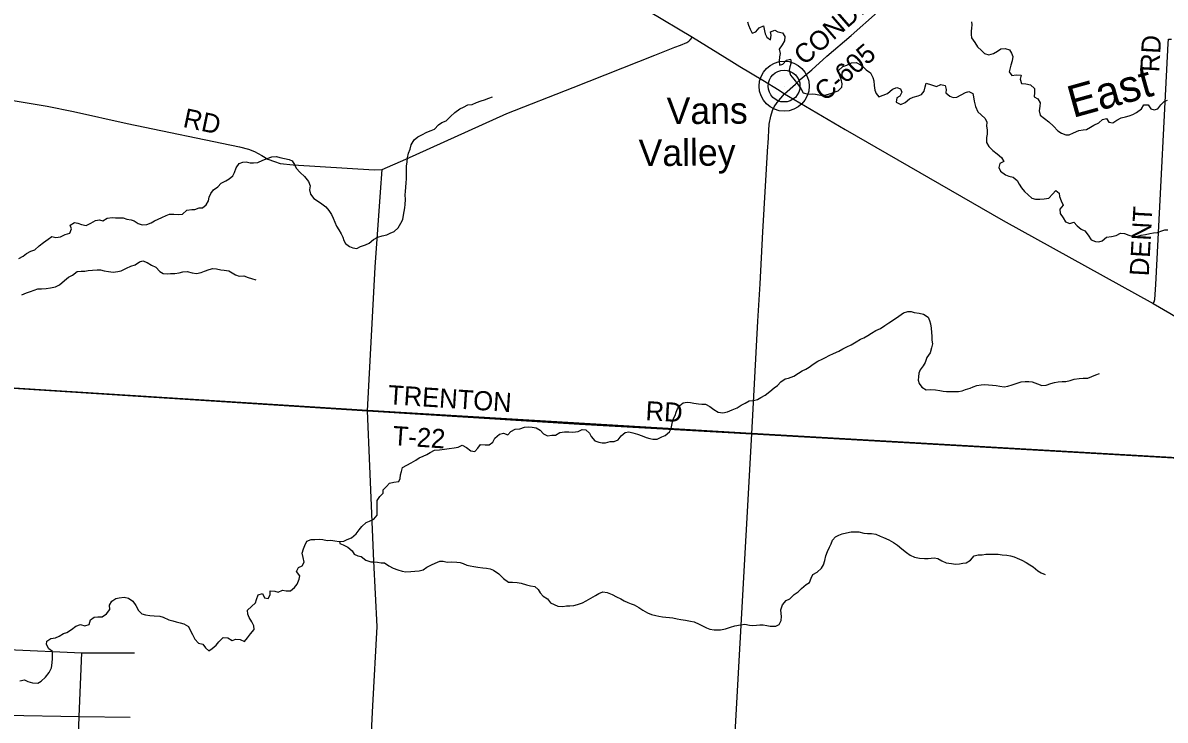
# Model space of a CAD drawing. Extents: x 114843 to 284848, y 317643 to 566895.
# Drawn here: x 249076 to 266989, y 470384 to 481317 of the extents above; entities that cross this region are included whole.
import ezdxf

# ---------------------------------------------------------------- set-up
doc = ezdxf.new("R2010")
doc.units = 0
for name, color, linetype in [('GM_X_County_Road', 7, 'Continuous'), ('GM_X_County_Road_Text', 7, 'Continuous'), ('GM_X_Minor_River', 7, 'Continuous'), ('GM_X_Minor_River_Text', 7, 'Continuous'), ('GM_X_State_Route', 7, 'Continuous'), ('GM_X_Township', 7, 'Continuous'), ('GM_X_Township_Road', 7, 'Continuous'), ('GM_X_Township_Road_Text', 7, 'Continuous'), ('GM_X_Unincorporated', 7, 'Continuous'), ('GM_X_Unincorporated_Location', 7, 'Continuous'), ('GM_X_Unincorporated_Text', 7, 'Continuous')]:
    doc.layers.add(name, color=color, linetype=linetype)

msp = doc.modelspace()

# ---------------------------------------------------------------- linework, layer by layer
at = {"layer": 'GM_X_County_Road'}
msp.add_line((247136, 475701), (254480, 475236), dxfattribs=at)
for points in [[(261021, 480203), (261195, 480354), (261266, 480429), (261448, 480580), (261686, 480794), (262067, 481120), (262479, 481483)], [(247689, 480303), (249456, 480010), (249873, 479925), (250711, 479740), (252475, 479375), (252616, 479338), (252707, 479298), (252823, 479236), (252919, 479181), (253021, 479142), (253111, 479110), (253315, 479093), (254588, 479010), (254710, 479017), (255084, 479181), (256666, 479895), (257704, 480304), (258987, 480809), (259298, 480934), (259391, 480968), (259486, 481007), (259521, 481029), (259542, 481049), (259576, 481091)], [(254480, 475236), (254603, 477485), (254686, 478663), (254710, 479017)], [(254488, 469053), (254565, 470610), (254634, 471852), (254582, 472876), (254516, 474368), (254480, 475236)]]:
    msp.add_lwpolyline(points, dxfattribs=at)
at = {"layer": 'GM_X_Minor_River'}
for points in [[(260438, 481333), (260453, 481281), (260481, 481219), (260512, 481156), (260568, 481174), (260621, 481239), (260691, 481268), (260708, 481194), (260718, 481144), (260743, 481092), (260803, 481051), (260813, 481125), (260798, 481177), (260866, 481204), (260918, 481178), (260988, 481161), (261023, 481103), (261021, 481037), (260984, 480974), (260939, 480902), (260950, 480836), (260942, 480784), (260935, 480717), (260942, 480651), (260996, 480670), (261051, 480733), (261115, 480749), (261127, 480697), (261104, 480627), (261095, 480575), (261116, 480499), (261166, 480435), (261225, 480360), (261278, 480286), (261315, 480220)], [(263950, 481335), (263956, 481285), (263955, 481235), (263949, 481185), (263948, 481132), (263951, 481082), (264003, 481011)], [(264003, 481011), (264044, 480943), (264107, 480882), (264157, 480836), (264226, 480815), (264295, 480834), (264359, 480872), (264411, 480909), (264480, 480916), (264549, 480895), (264581, 480843), (264600, 480787), (264589, 480721), (264570, 480652), (264545, 480548), (264587, 480492), (264653, 480501), (264729, 480496), (264718, 480433), (264739, 480366), (264803, 480360), (264879, 480343), (264938, 480288), (264938, 480223), (264935, 480159), (264992, 480126), (265030, 480062), (265023, 480010), (265012, 479938), (265030, 479872), (265099, 479816), (265166, 479765), (265236, 479698), (265307, 479622), (265362, 479587), (265430, 479563), (265484, 479562), (265550, 479591), (265635, 479630), (265703, 479637), (265757, 479643), (265819, 479684), (265872, 479715), (265948, 479750), (266005, 479804), (266071, 479815), (266104, 479761), (266168, 479750), (266233, 479789), (266299, 479830), (266369, 479845), (266423, 479859), (266484, 479882), (266542, 479909), (266617, 479970), (266657, 480032), (266723, 480033), (266767, 479967), (266817, 479952), (266875, 479971), (266921, 480031), (266974, 480082), (267026, 480103)], [(261315, 480220), (261389, 480199), (261457, 480204), (261507, 480201), (261559, 480189), (261619, 480180), (261691, 480191), (261749, 480211), (261801, 480230), (261864, 480249), (261920, 480308), (261925, 480360), (261910, 480434), (261880, 480502), (261867, 480572), (261934, 480632), (262000, 480651), (262071, 480690), (262143, 480693), (262194, 480669), (262244, 480638), (262303, 480581), (262369, 480533), (262406, 480459), (262419, 480407), (262425, 480337), (262436, 480261), (262457, 480209), (262499, 480156), (262567, 480181), (262633, 480207), (262712, 480276), (262782, 480303), (262840, 480282), (262861, 480232), (262831, 480168), (262780, 480141), (262770, 480071), (262845, 480035), (262914, 480070), (262982, 480127), (263039, 480152), (263115, 480173), (263169, 480191), (263212, 480244), (263228, 480312), (263243, 480373), (263325, 480346), (263403, 480318), (263471, 480349), (263537, 480336), (263554, 480270), (263551, 480220), (263615, 480168), (263667, 480147), (263725, 480152), (263791, 480188), (263857, 480223), (263912, 480240), (263973, 480209), (263985, 480159), (263994, 480088), (264013, 480008), (264052, 479923), (264106, 479877), (264165, 479816), (264192, 479762), (264189, 479696), (264199, 479642), (264196, 479573), (264189, 479519), (264187, 479443), (264224, 479377), (264285, 479316), (264356, 479263), (264422, 479205), (264457, 479145), (264395, 479111), (264380, 479048), (264409, 478994), (264485, 478935), (264538, 478914), (264606, 478896), (264668, 478847), (264701, 478789), (264738, 478730), (264786, 478674), (264839, 478618), (264901, 478567), (264956, 478554), (265022, 478550), (265092, 478559), (265165, 478570), (265225, 478631), (265274, 478686), (265327, 478644), (265331, 478594), (265356, 478524), (265389, 478458), (265339, 478394), (265342, 478329)], [(252469, 479111), (252525, 479134), (252579, 479138), (252641, 479123), (252695, 479120), (252759, 479126), (252837, 479163), (252908, 479192), (252982, 479215), (253056, 479224), (253106, 479208), (253180, 479191), (253250, 479174), (253301, 479152), (253343, 479087), (253362, 479037), (253425, 478973), (253491, 478908), (253556, 478829), (253581, 478761), (253574, 478701), (253589, 478629), (253641, 478565), (253696, 478528), (253766, 478480), (253827, 478433), (253875, 478375), (253914, 478314), (253943, 478256), (253967, 478192), (253996, 478128), (254031, 478072), (254070, 478009), (254092, 477957), (254109, 477907), (254137, 477857), (254200, 477810), (254252, 477788), (254316, 477779), (254372, 477810), (254449, 477838), (254505, 477861), (254577, 477918), (254644, 477957), (254712, 477978), (254782, 477991), (254837, 478019), (254899, 478046), (254964, 478103), (255003, 478178), (255033, 478236), (255048, 478302), (255055, 478361), (255065, 478415), (255072, 478469), (255077, 478549), (255074, 478621), (255076, 478672), (255086, 478808), (255090, 478870), (255093, 478936), (255092, 479017), (255095, 479071), (255102, 479139), (255108, 479203), (255123, 479272), (255150, 479336), (255167, 479404), (255215, 479483), (255272, 479530), (255332, 479559), (255409, 479604), (255481, 479630), (255533, 479651), (255596, 479716), (255647, 479757), (255715, 479781), (255784, 479848), (255853, 479911), (255927, 479970), (255987, 479993), (256056, 480032), (256124, 480039), (256190, 480070), (256263, 480094), (256315, 480111), (256385, 480136), (256439, 480159)], [(249011, 477620), (249080, 477657), (249134, 477702), (249199, 477737), (249263, 477759), (249330, 477822), (249400, 477873), (249471, 477924), (249531, 477965), (249595, 477950), (249665, 477961), (249738, 477997), (249812, 478020), (249837, 478089), (249819, 478143), (249888, 478186), (249940, 478174), (249994, 478153), (250067, 478139), (250140, 478174), (250214, 478219), (250279, 478228), (250332, 478211), (250401, 478256), (250475, 478264), (250529, 478261), (250601, 478260), (250651, 478258), (250705, 478241), (250773, 478228), (250824, 478214), (250884, 478169), (250948, 478151), (251020, 478154), (251088, 478179), (251140, 478214), (251199, 478241), (251255, 478267), (251323, 478296), (251374, 478315), (251446, 478318), (251510, 478310), (251578, 478315), (251646, 478382), (251724, 478389), (251775, 478391), (251841, 478416), (251893, 478419), (251953, 478466), (251988, 478528), (251997, 478586), (252025, 478639), (252066, 478701), (252135, 478746), (252187, 478801), (252260, 478838), (252312, 478873), (252371, 478919), (252393, 478972), (252420, 479042), (252469, 479111)], [(265342, 478329), (265389, 478258), (265424, 478196), (265494, 478171), (265558, 478194), (265612, 478136), (265671, 478081), (265731, 478057), (265780, 477990), (265831, 477914), (265899, 477887), (265949, 477883), (266003, 477900), (266072, 477959), (266150, 477966), (266220, 477982), (266288, 478017), (266352, 478014), (266418, 477987), (266490, 477969), (266560, 477972), (266614, 477987), (266680, 478000), (266748, 478014), (266806, 478023), (266868, 478032), (266921, 478053), (266983, 478073), (267033, 478072)], [(249063, 477054), (249133, 477086), (249194, 477105), (249254, 477128), (249310, 477147), (249368, 477147), (249442, 477150), (249510, 477161), (249586, 477178), (249649, 477209), (249732, 477278), (249790, 477328), (249857, 477363), (249927, 477416), (249993, 477423), (250047, 477426), (250103, 477432), (250168, 477441), (250240, 477444), (250292, 477442), (250351, 477431), (250417, 477418), (250493, 477409), (250567, 477419), (250619, 477428), (250702, 477469), (250770, 477502), (250840, 477523), (250905, 477572), (250957, 477586), (251027, 477559), (251092, 477516), (251162, 477484), (251223, 477419), (251275, 477387), (251339, 477382), (251393, 477385), (251459, 477389), (251529, 477400), (251583, 477411), (251655, 477416), (251729, 477399)], [(251729, 477399), (251797, 477389), (251875, 477404), (251927, 477423), (251998, 477450), (252054, 477464), (252112, 477461), (252182, 477444), (252232, 477438), (252304, 477427), (252361, 477398), (252411, 477368), (252471, 477347), (252541, 477348), (252610, 477324), (252664, 477311), (252732, 477288)], [(258412, 474779), (258457, 474843), (258524, 474896), (258580, 474907), (258642, 474889), (258717, 474870), (258787, 474841), (258849, 474818), (258907, 474800), (258957, 474791), (259025, 474790), (259097, 474824), (259151, 474847), (259218, 474902), (259244, 474956), (259261, 475035), (259272, 475103), (259305, 475162), (259319, 475212), (259340, 475266), (259377, 475319), (259429, 475357), (259495, 475368), (259545, 475363), (259597, 475353), (259671, 475342), (259725, 475339), (259779, 475337), (259849, 475300), (259914, 475257), (259982, 475213), (260053, 475202), (260124, 475217), (260200, 475252), (260276, 475283), (260339, 475324), (260405, 475355), (260468, 475391), (260532, 475396), (260596, 475409), (260650, 475443), (260717, 475478), (260791, 475539), (260856, 475594), (260910, 475631), (260965, 475686), (261028, 475736), (261084, 475747), (261168, 475776), (261237, 475823), (261297, 475862), (261353, 475886), (261406, 475921), (261472, 475968), (261543, 476013), (261611, 476044), (261662, 476068), (261718, 476101), (261790, 476134), (261871, 476171), (261933, 476204), (261999, 476235), (262066, 476271), (262142, 476318), (262213, 476355), (262265, 476378), (262328, 476415), (262384, 476453), (262452, 476492), (262523, 476525), (262593, 476572), (262656, 476613), (262730, 476660), (262811, 476719), (262884, 476768), (262954, 476793), (263004, 476791), (263054, 476778), (263132, 476763), (263202, 476749), (263271, 476700), (263296, 476648), (263308, 476598), (263319, 476530), (263326, 476464), (263328, 476402), (263333, 476342), (263340, 476284), (263327, 476222), (263303, 476143), (263252, 476068), (263227, 475994), (263194, 475939), (263150, 475877), (263129, 475826), (263122, 475768), (263118, 475716), (263131, 475664), (263172, 475604), (263240, 475565), (263308, 475570)], [(263308, 475570), (263386, 475563), (263454, 475555), (263510, 475542), (263562, 475535), (263640, 475538), (263694, 475536), (263746, 475539), (263804, 475549), (263860, 475568), (263930, 475591), (263981, 475610), (264037, 475630), (264103, 475643), (264159, 475646), (264219, 475640), (264281, 475637), (264339, 475630), (264397, 475618), (264467, 475611), (264523, 475620), (264591, 475640), (264667, 475667), (264729, 475686), (264794, 475695), (264852, 475694), (264905, 475686), (264985, 475657), (265057, 475630), (265123, 475636), (265199, 475661), (265255, 475678), (265313, 475687), (265376, 475693), (265432, 475692), (265500, 475709), (265564, 475728), (265640, 475743), (265706, 475745), (265776, 475746), (265841, 475773), (265903, 475800), (265959, 475818)], [(253205, 472412), (253273, 472409), (253335, 472466), (253378, 472516), (253407, 472593), (253421, 472647), (253370, 472713), (253401, 472777), (253455, 472804), (253490, 472862), (253473, 472934), (253457, 473002), (253478, 473069), (253499, 473121), (253532, 473190), (253598, 473214), (253654, 473215), (253730, 473222), (253780, 473215), (253848, 473201), (253906, 473204), (253968, 473193), (254034, 473187), (254112, 473192), (254164, 473215), (254232, 473244), (254303, 473303), (254350, 473369), (254392, 473422), (254459, 473485), (254513, 473503), (254580, 473534), (254630, 473599), (254631, 473667), (254632, 473717), (254631, 473828), (254672, 473888), (254728, 473945), (254727, 473995), (254777, 474048), (254824, 474102), (254894, 474113), (254974, 474124), (254991, 474174), (254996, 474229), (255012, 474281), (255031, 474343), (255099, 474382), (255168, 474419), (255238, 474462), (255289, 474496), (255353, 474521), (255413, 474550), (255466, 474583), (255532, 474615), (255608, 474624), (255686, 474631), (255764, 474644), (255839, 474655), (255901, 474666), (255967, 474697), (256035, 474657), (256100, 474608), (256166, 474597), (256211, 474649), (256253, 474704), (256325, 474699), (256389, 474699), (256446, 474744), (256478, 474803), (256549, 474866), (256613, 474884), (256681, 474855), (256730, 474908), (256798, 474947), (256872, 474949), (256942, 474980), (257006, 474985), (257062, 474978), (257126, 474966), (257190, 474933), (257243, 474874), (257303, 474840), (257369, 474851), (257431, 474854), (257497, 474892), (257572, 474907), (257636, 474906), (257702, 474897), (257782, 474910), (257848, 474939), (257904, 474937), (257961, 474886), (257989, 474832), (258046, 474766), (258108, 474743), (258160, 474734), (258212, 474732), (258284, 474755), (258350, 474752), (258412, 474779)], [(260243, 471865), (260328, 471880), (260396, 471889), (260473, 471871), (260525, 471868), (260583, 471871), (260634, 471881), (260688, 471878), (260743, 471866), (260797, 471859), (260885, 471858), (260936, 471883), (260968, 471945), (260973, 472007), (260970, 472057), (260960, 472115), (260989, 472190), (261046, 472261), (261102, 472287), (261173, 472354), (261232, 472397), (261286, 472450), (261359, 472509), (261411, 472543), (261436, 472610), (261465, 472666), (261533, 472705), (261598, 472766), (261634, 472821), (261653, 472885), (261666, 472959), (261695, 473026), (261726, 473096), (261752, 473151), (261771, 473205), (261819, 473256), (261870, 473282), (261922, 473303), (261990, 473322), (262068, 473339), (262136, 473339), (262188, 473334), (262262, 473317), (262320, 473309), (262384, 473308), (262454, 473299), (262520, 473270), (262575, 473250), (262657, 473211), (262729, 473170), (262790, 473130), (262861, 473071), (262935, 473012), (262990, 472972), (263060, 472941), (263138, 472924), (263218, 472917), (263274, 472919), (263368, 472930), (263426, 472917), (263489, 472884), (263557, 472852), (263637, 472839), (263699, 472832), (263765, 472837), (263817, 472845), (263871, 472852), (263937, 472893), (263992, 472959), (264058, 472974), (264120, 472977), (264177, 472988), (264251, 472988), (264319, 472985), (264373, 472984), (264432, 472976), (264504, 472973), (264566, 472960), (264620, 472947), (264670, 472923), (264741, 472890), (264811, 472856), (264865, 472817), (264918, 472788), (264992, 472726), (265043, 472693), (265107, 472669)], [(254042, 473188), (254049, 473155), (254099, 473132), (254173, 473095), (254238, 473039), (254271, 472988), (254327, 472958), (254381, 472951), (254454, 472891), (254532, 472868), (254588, 472865), (254640, 472860), (254694, 472852), (254746, 472849), (254813, 472803), (254883, 472766), (254959, 472739), (255024, 472720), (255084, 472710), (255160, 472713), (255224, 472720), (255291, 472727), (255355, 472743), (255409, 472784), (255486, 472821), (255540, 472844), (255616, 472879), (255668, 472875), (255732, 472862), (255804, 472865), (255880, 472860), (255932, 472854), (255982, 472839), (256038, 472815), (256091, 472802), (256147, 472794), (256213, 472783), (256289, 472770), (256349, 472769), (256405, 472755), (256459, 472734), (256540, 472679), (256613, 472605), (256691, 472548), (256757, 472545), (256829, 472544), (256891, 472530), (256974, 472505), (257038, 472492), (257104, 472477), (257159, 472435), (257189, 472381), (257234, 472330), (257304, 472284), (257351, 472225), (257407, 472197), (257465, 472172), (257544, 472165), (257599, 472174), (257655, 472176), (257715, 472181), (257775, 472196), (257851, 472224), (257910, 472257), (257984, 472294), (258057, 472339), (258109, 472370), (258173, 472395), (258239, 472387), (258319, 472356), (258388, 472319), (258456, 472285), (258508, 472254), (258561, 472227), (258613, 472209), (258663, 472190), (258738, 472148), (258800, 472107), (258870, 472066), (258935, 472040), (259001, 472027), (259051, 472016), (259105, 472004), (259159, 472001), (259217, 471993), (259267, 471986), (259337, 471975), (259394, 471961), (259468, 471950), (259548, 471937), (259606, 471926), (259680, 471888), (259743, 471857), (259795, 471834), (259851, 471812), (259915, 471801), (259965, 471799), (260017, 471798), (260095, 471815), (260171, 471842), (260243, 471865)], [(249028, 471002), (249102, 471015), (249154, 470988), (249230, 470968), (249310, 470965), (249364, 470996), (249431, 471057), (249488, 471130), (249523, 471204), (249534, 471282), (249540, 471351), (249543, 471409), (249542, 471459), (249486, 471504), (249447, 471568), (249453, 471624), (249514, 471663), (249586, 471676), (249648, 471701), (249715, 471743), (249767, 471758), (249837, 471803), (249906, 471858), (249978, 471885), (250050, 471863), (250116, 471886), (250137, 471957), (250194, 471999), (250250, 472006), (250320, 472005), (250390, 472050), (250439, 472120), (250434, 472186), (250471, 472249), (250537, 472290), (250589, 472304), (250663, 472311), (250735, 472298), (250801, 472251), (250848, 472179), (250891, 472105), (250944, 472052), (250998, 472033), (251070, 472023), (251136, 472018), (251226, 472013), (251278, 471998), (251367, 471959), (251427, 471943), (251483, 471926), (251541, 471910), (251601, 471895), (251672, 471850), (251702, 471794), (251739, 471728), (251774, 471653), (251833, 471589), (251897, 471576), (251938, 471520), (251992, 471471), (252046, 471507), (252107, 471560), (252150, 471613), (252216, 471682), (252290, 471674), (252358, 471633), (252414, 471654), (252486, 471651), (252552, 471615), (252600, 471672), (252647, 471735), (252704, 471803), (252698, 471863), (252667, 471925), (252626, 471991), (252602, 472045), (252597, 472107), (252662, 472168), (252727, 472224), (252739, 472275), (252768, 472347), (252832, 472372), (252867, 472300), (252923, 472291), (252954, 472347), (252957, 472411), (253029, 472404), (253080, 472393), (253149, 472422), (253205, 472412)]]:
    msp.add_lwpolyline(points, dxfattribs=at)
at = {"layer": 'GM_X_State_Route'}
for points in [[(258206, 481912), (259576, 481091), (260196, 480710), (260317, 480635), (260681, 480419), (260934, 480263), (261021, 480203)], [(260762, 479423), (260778, 479731), (260805, 479854), (260831, 479941), (260860, 480002), (260905, 480067), (260961, 480138), (261021, 480203)], [(261021, 480203), (261083, 480170), (261973, 479645), (264447, 478216), (266801, 476915), (267065, 476767), (267169, 476702), (267247, 476645), (267323, 476588), (267400, 476526), (267472, 476460), (268107, 475773), (268483, 475367)], [(260506, 474875), (260602, 476638), (260640, 477225), (260679, 478042), (260760, 479386), (260762, 479423)], [(259914, 463784), (260141, 468151), (260162, 468713), (260237, 469998), (260506, 474875)]]:
    msp.add_lwpolyline(points, dxfattribs=at)
at = {"layer": 'GM_X_Township'}
for points in [[(274454, 483203), (274138, 476737), (274118, 476278), (274070, 475427), (273997, 474100), (269405, 474378), (268414, 474430), (268337, 474433), (268281, 474434), (260505, 474877), (254479, 475239), (247114, 475705), (247382, 480357), (247807, 486436)], [(247114, 475705), (254479, 475239), (260505, 474877), (268281, 474434)]]:
    msp.add_lwpolyline(points, dxfattribs=at)
at = {"layer": 'GM_X_Township_Road'}
msp.add_line((260506, 474875), (268282, 474432), dxfattribs=at)
for points in [[(266801, 476915), (266815, 476944), (266826, 476979), (266843, 477216), (266865, 477619), (267036, 480991), (267040, 481061), (267071, 481060), (267091, 481059)], [(254480, 475236), (257804, 475024), (260506, 474875)], [(248541, 471190), (248848, 471491), (249999, 471441), (250826, 471439)], [(249907, 469282), (249929, 469557), (249962, 470443), (249999, 471441)], [(248804, 470460), (249962, 470443), (250760, 470432)]]:
    msp.add_lwpolyline(points, dxfattribs=at)
at = {"layer": 'GM_X_Unincorporated'}
for radius in [393, 249]:
    msp.add_circle((261014, 480325), radius, dxfattribs=at)
at = {"layer": 'GM_X_Unincorporated_Location'}
msp.add_line((261014, 480325), (261014, 480325), dxfattribs=at)

# ---------------------------------------------------------------- texts
at = {"layer": 'GM_X_County_Road_Text'}
for s, rotation, p in [('CONDIT', 41.0565, (261330, 480639)), ('C-605', 41.137, (261654, 480073)), ('RD', 348.0482, (251574, 479687))]:
    msp.add_text(s, height=300, rotation=rotation, dxfattribs=at).set_placement(p)
at = {"layer": 'GM_X_Minor_River_Text'}
msp.add_text('East', height=500, rotation=15.4885, dxfattribs=at).set_placement((265542, 479824))
at = {"layer": 'GM_X_Township_Road_Text'}
for s, rotation, p in [('RD', 86.9576, (266897, 480539)), ('DENT', 86.8235, (266731, 477340)), ('TRENTON', 356.2884, (254796, 475339)), ('RD', 356.9628, (258836, 475087)), ('T-22', 356.1792, (254868, 474698))]:
    msp.add_text(s, height=300, rotation=rotation, dxfattribs=at).set_placement(p)
at = {"layer": 'GM_X_Unincorporated_Text'}
for s, rotation, p in [('Vans', 0.4163, (259174, 479728)), ('Valley', 0.4162, (258734, 479069))]:
    msp.add_text(s, height=417, rotation=rotation, dxfattribs=at).set_placement(p)

doc.saveas('drawing.dxf')
